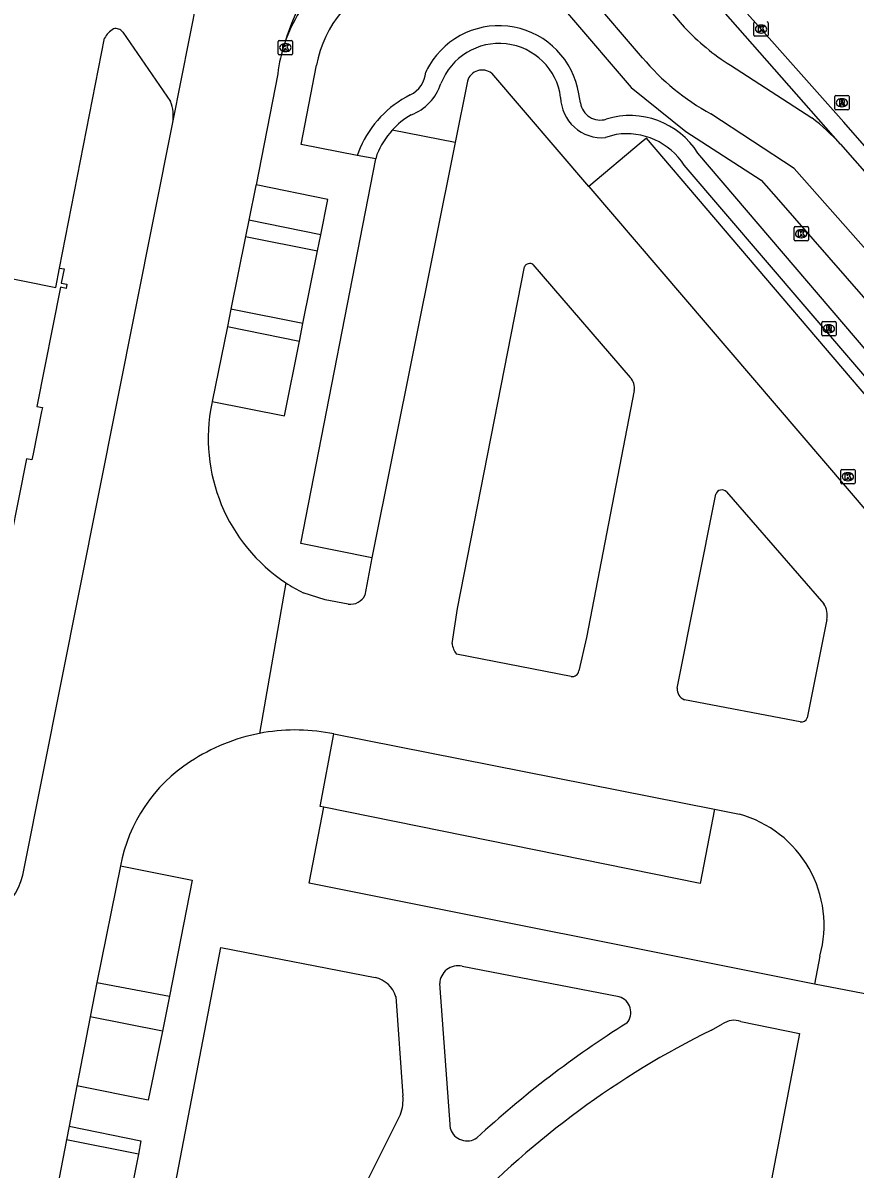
# Model space of a CAD drawing. Extents: x 158797 to 159887, y 384318 to 385255.
# Drawn here: x 159546 to 159604.2, y 384758.3 to 384838.4 of the extents above; entities that cross this region are included whole.
import ezdxf

# ---------------------------------------------------------------- set-up
doc = ezdxf.new("R2010")
doc.units = 0
for name, color, linetype in [('IMGEO_Fietspad_gesloten', 7, 'Continuous'), ('IMGEO_Kolk', 7, 'Continuous'), ('IMGEO_Pand', 7, 'Continuous'), ('IMGEO_Parkeervlak_halfverhard', 7, 'Continuous'), ('IMGEO_Parkeervlak_open', 7, 'Continuous'), ('IMGEO_Rijbaan_lokaal_gesloten', 7, 'Continuous'), ('IMGEO_Rijbaan_lokaal_open', 7, 'Continuous'), ('IMGEO_Rioolput', 7, 'Continuous'), ('IMGEO_Voetpad_open', 7, 'Continuous')]:
    doc.layers.add(name, color=color, linetype=linetype)

msp = doc.modelspace()

# ---------------------------------------------------------------- linework, layer by layer
at = {"layer": 'IMGEO_Fietspad_gesloten'}
for points in [[(159589.33, 384835.975), (159581.816, 384844.745)], [(159657.044, 384762.896), (159644.852, 384776.828), (159619.092, 384806.285), (159606.9, 384820.341), (159599.922, 384828.238), (159594.107, 384832.049)], [(159603.16, 384829.929), (159649.153, 384777.465), (159672.738, 384749.959), (159692.707, 384727.03), (159698.66, 384720.233), (159741.572, 384670.966)]]:
    msp.add_lwpolyline(points, dxfattribs=at)
msp.add_arc((159601.943, 384846.453), 16.398, 219.71707, 241.45246, dxfattribs=at)
at = {"layer": 'IMGEO_Kolk'}
for p, q in [((159597.106, 384837.553), (159597.106, 384838.405)), ((159597.617, 384837.699), (159597.592, 384837.699)), ((159597.594, 384838.259), (159597.619, 384838.259)), ((159598.107, 384838.405), (159598.107, 384837.553)), ((159563.88, 384836.254), (159563.88, 384837.106)), ((159563.955, 384837.18), (159564.807, 384837.18)), ((159564.368, 384836.96), (159564.393, 384836.96)), ((159564.881, 384837.106), (159564.881, 384836.254)), ((159598.033, 384837.479), (159597.181, 384837.479)), ((159564.807, 384836.18), (159563.955, 384836.18)), ((159564.391, 384836.4), (159564.366, 384836.4)), ((159599.909, 384823.241), (159599.909, 384824.093)), ((159599.984, 384824.167), (159600.836, 384824.167)), ((159600.91, 384824.093), (159600.91, 384823.241)), ((159600.42, 384823.387), (159600.395, 384823.387)), ((159600.397, 384823.947), (159600.422, 384823.947)), ((159600.836, 384823.167), (159599.984, 384823.167)), ((159603.244, 384807.19), (159604.096, 384807.19)), ((159603.169, 384806.264), (159603.169, 384807.116)), ((159603.68, 384806.41), (159603.655, 384806.41)), ((159603.657, 384806.97), (159603.682, 384806.97)), ((159604.17, 384807.116), (159604.17, 384806.264)), ((159604.096, 384806.19), (159603.244, 384806.19))]:
    msp.add_line(p, q, dxfattribs=at)
for points in [[(159597.106, 384837.553), (159597.106, 384838.405)], [(159597.427, 384838.179), (159597.55, 384838.179), (159597.55, 384838.028), (159597.68, 384838.179), (159597.844, 384838.179), (159597.698, 384838.028), (159597.851, 384837.779), (159597.699, 384837.779), (159597.614, 384837.943), (159597.55, 384837.876), (159597.55, 384837.779), (159597.427, 384837.779), (159597.427, 384838.179)], [(159598.107, 384838.405), (159598.107, 384837.553)], [(159563.88, 384836.254), (159563.88, 384837.106)], [(159563.955, 384837.18), (159564.807, 384837.18)], [(159564.201, 384836.88), (159564.324, 384836.88), (159564.324, 384836.729), (159564.454, 384836.88), (159564.618, 384836.88), (159564.472, 384836.729), (159564.625, 384836.48), (159564.473, 384836.48), (159564.388, 384836.644), (159564.324, 384836.577), (159564.324, 384836.48), (159564.201, 384836.48), (159564.201, 384836.88)], [(159564.881, 384837.106), (159564.881, 384836.254)], [(159598.033, 384837.479), (159597.181, 384837.479)], [(159564.807, 384836.18), (159563.955, 384836.18)], [(159599.909, 384823.241), (159599.909, 384824.093)], [(159599.984, 384824.167), (159600.836, 384824.167)], [(159600.91, 384824.093), (159600.91, 384823.241)], [(159600.23, 384823.867), (159600.353, 384823.867), (159600.353, 384823.716), (159600.483, 384823.867), (159600.647, 384823.867), (159600.501, 384823.716), (159600.654, 384823.467), (159600.502, 384823.467), (159600.417, 384823.631), (159600.353, 384823.564), (159600.353, 384823.467), (159600.23, 384823.467), (159600.23, 384823.867)], [(159600.836, 384823.167), (159599.984, 384823.167)], [(159603.244, 384807.19), (159604.096, 384807.19)], [(159603.169, 384806.264), (159603.169, 384807.116)], [(159603.49, 384806.89), (159603.613, 384806.89), (159603.613, 384806.739), (159603.743, 384806.89), (159603.907, 384806.89), (159603.761, 384806.739), (159603.914, 384806.49), (159603.762, 384806.49), (159603.677, 384806.654), (159603.613, 384806.587), (159603.613, 384806.49), (159603.49, 384806.49), (159603.49, 384806.89)], [(159604.17, 384807.116), (159604.17, 384806.264)], [(159604.096, 384806.19), (159603.244, 384806.19)]]:
    msp.add_lwpolyline(points, dxfattribs=at)
for centre, start, end in [((159597.183, 384838.403), 91.55205, 178.44795), ((159597.183, 384838.403), 91.55205, 178.44795), ((159598.031, 384838.403), 1.55205, 88.44795), ((159598.031, 384838.403), 1.55205, 88.44795), ((159563.957, 384837.104), 91.55205, 178.44795), ((159563.957, 384837.104), 91.55205, 178.44795), ((159564.805, 384837.104), 1.55205, 88.44795), ((159564.805, 384837.104), 1.55205, 88.44795), ((159597.183, 384837.555), 181.55205, 268.44795), ((159597.183, 384837.555), 181.55205, 268.44795), ((159598.031, 384837.555), 271.55205, 358.44795), ((159598.031, 384837.555), 271.55205, 358.44795), ((159563.957, 384836.256), 181.55205, 268.44795), ((159563.957, 384836.256), 181.55205, 268.44795), ((159564.805, 384836.256), 271.55205, 358.44795), ((159564.805, 384836.256), 271.55205, 358.44795), ((159599.986, 384824.091), 91.55205, 178.44795), ((159599.986, 384824.091), 91.55205, 178.44795), ((159600.834, 384824.091), 1.55205, 88.44795), ((159600.834, 384824.091), 1.55205, 88.44795), ((159599.986, 384823.243), 181.55205, 268.44795), ((159599.986, 384823.243), 181.55205, 268.44795), ((159600.834, 384823.243), 271.55205, 358.44795), ((159600.834, 384823.243), 271.55205, 358.44795), ((159603.246, 384807.114), 91.55205, 178.44795), ((159603.246, 384807.114), 91.55205, 178.44795), ((159604.094, 384807.114), 1.55205, 88.44795), ((159604.094, 384807.114), 1.55205, 88.44795), ((159603.246, 384806.266), 181.55205, 268.44795), ((159603.246, 384806.266), 181.55205, 268.44795), ((159604.094, 384806.266), 271.55205, 358.44795), ((159604.094, 384806.266), 271.55205, 358.44795)]:
    msp.add_arc(centre, 0.0765, start, end, dxfattribs=at)
for centre, major_axis, ratio, start_param, end_param in [((159597.593, 384837.979), (-0.387, 0.002), 0.722429, 4.712389, 7.853982), ((159597.618, 384837.979), (-0.39, 0.002), 0.717154, 1.570796, 4.712389), ((159564.367, 384836.68), (-0.387, 0.002), 0.722429, 4.712389, 7.853982), ((159564.392, 384836.68), (-0.39, 0.002), 0.717154, 1.570796, 4.712389), ((159600.396, 384823.667), (-0.387, 0.002), 0.722429, 4.712389, 7.853982), ((159600.421, 384823.667), (-0.39, 0.002), 0.717154, 1.570796, 4.712389), ((159603.656, 384806.69), (-0.387, 0.002), 0.722429, 4.712389, 7.853982), ((159603.681, 384806.69), (-0.39, 0.002), 0.717154, 1.570796, 4.712389)]:
    msp.add_ellipse(centre, major_axis=major_axis, ratio=ratio, start_param=start_param, end_param=end_param, dxfattribs=at)
at = {"layer": 'IMGEO_Pand'}
for points in [[(159543.947, 384820.795), (159548.35, 384819.919), (159548.609, 384821.27)], [(159548.609, 384821.27), (159548.929, 384821.21), (159548.73, 384820.219), (159549.119, 384820.15), (159549.07, 384819.849), (159548.67, 384819.929), (159547.019, 384811.59), (159547.41, 384811.52), (159547.355, 384811.242), (159546.763, 384808.282), (159546.679, 384807.859), (159546.29, 384807.94), (159544.64, 384799.599)]]:
    msp.add_lwpolyline(points, dxfattribs=at)
at = {"layer": 'IMGEO_Parkeervlak_halfverhard'}
for points in [[(159576.232, 384830.042), (159571.831, 384830.9)], [(159627.12, 384786.306), (159589.613, 384830.351), (159589.237, 384830.037), (159585.583, 384826.983)], [(159594.344, 384783.444), (159593.352, 384778.246), (159567.057, 384783.596)]]:
    msp.add_lwpolyline(points, dxfattribs=at)
at = {"layer": 'IMGEO_Parkeervlak_open'}
for points in [[(159566.847, 384823.602), (159561.834, 384824.615)], [(159561.605, 384823.481), (159566.628, 384822.466)], [(159565.601, 384817.389), (159560.578, 384818.405)], [(159560.33, 384817.18), (159565.371, 384816.16)], [(159551.21, 384771.332), (159556.275, 384770.371)], [(159555.798, 384767.941), (159550.747, 384768.939)], [(159554.13, 384759.331), (159549.1, 384760.341)]]:
    msp.add_lwpolyline(points, dxfattribs=at)
at = {"layer": 'IMGEO_Rijbaan_lokaal_gesloten'}
for points in [[(159556.51, 384831.447), (159558.258, 384840.27)], [(159563.844, 384834.855), (159562.331, 384827.077)], [(159546.132, 384779.295), (159556.51, 384831.447)], [(159562.331, 384827.077), (159562.326, 384827.05), (159561.834, 384824.615)], [(159561.834, 384824.615), (159561.605, 384823.481)], [(159561.605, 384823.481), (159560.578, 384818.405)], [(159560.578, 384818.405), (159560.33, 384817.18)], [(159560.33, 384817.18), (159559.274, 384811.955)], [(159559.274, 384811.955), (159559.242, 384811.797)], [(159564.415, 384799.275), (159562.573, 384788.743)], [(159552.859, 384779.48), (159551.21, 384771.332)], [(159551.21, 384771.332), (159550.747, 384768.939)], [(159550.747, 384768.939), (159549.811, 384764.108)], [(159549.811, 384764.108), (159549.28, 384761.293)], [(159549.28, 384761.293), (159549.1, 384760.341)], [(159549.1, 384760.341), (159547.061, 384749.823)]]:
    msp.add_lwpolyline(points, dxfattribs=at)
for centre, radius, start, end in [((159577.975, 384833.133), 14.175, 103.21416, 164.11222), ((159574.457, 384833.542), 10.694, 161.06164, 172.94913), ((159571.064, 384809.351), 12.073, 168.31298, 236.57932), ((159565.086, 384775.726), 13.257, 100.9265, 123.55579), ((159563.719, 384777.478), 11.042, 122.66883, 169.55677), ((159541.564, 384779.926), 4.612, 262.19038, 352.13654)]:
    msp.add_arc(centre, radius, start, end, dxfattribs=at)
at = {"layer": 'IMGEO_Rijbaan_lokaal_open'}
for points in [[(159637.619, 384792.201), (159625.102, 384806.539), (159624.825, 384806.857), (159610.989, 384822.757), (159603.382, 384831.476), (159597.608, 384837.979), (159592.229, 384843.996), (159584.182, 384853.201), (159570.673, 384868.888), (159556.747, 384885.545), (159544.659, 384900.135), (159531.588, 384915.95), (159502.737, 384950.893), (159499.739, 384954.35)], [(159555.572, 384881.105), (159565.098, 384869.917), (159592.245, 384838.116)], [(159603.16, 384829.929), (159591.384, 384843.361), (159583.472, 384852.569)], [(159553.017, 384837.751), (159556.356, 384832.906)], [(159548.609, 384821.27), (159551.748, 384837.342)], [(159595.46, 384835.441), (159601.148, 384831.776)], [(159585.583, 384826.983), (159578.799, 384834.882)], [(159577.091, 384834.337), (159576.232, 384830.042)], [(159576.232, 384830.042), (159570.425, 384801.007)], [(159585.583, 384826.983), (159623.325, 384782.813)], [(159576.018, 384795.035), (159576.397, 384797.467), (159581.07, 384821.367)], [(159581.675, 384821.521), (159588.471, 384813.621)], [(159588.744, 384812.708), (159585.423, 384795.439), (159584.878, 384793.126)], [(159595.185, 384805.639), (159601.993, 384797.799)], [(159591.751, 384791.904), (159594.443, 384805.461)], [(159570.425, 384801.007), (159569.939, 384798.41)], [(159568.776, 384797.781), (159567.152, 384798.09), (159565.621, 384798.576)], [(159602.206, 384796.708), (159600.819, 384789.84)], [(159584.344, 384792.723), (159576.326, 384794.288)], [(159600.332, 384789.556), (159592.249, 384791.098)], [(159567.775, 384788.709), (159567.484, 384788.767)], [(159567.775, 384788.709), (159594.344, 384783.444)], [(159594.344, 384783.444), (159596.092, 384783.098)], [(159601.714, 384773.182), (159601.335, 384771.213)], [(159606.316, 384770.264), (159601.335, 384771.213)]]:
    msp.add_lwpolyline(points, dxfattribs=at)
for centre, radius, start, end in [((159574.523, 384833.523), 10.763, 148.34316, 161.08091), ((159553.255, 384836.509), 1.721, 121.11602, 151.06988), ((159552.539, 384837.44), 0.57, 33.06368, 107.76233), ((159604.357, 384849.404), 16.556, 222.98209, 237.49447), ((159578.129, 384834.033), 1.081, 51.70486, 163.68952), ((159553.93, 384831.912), 2.622, 349.77654, 22.27418), ((159590.334, 384817.977), 17.532, 42.98077, 51.91586), ((159581.444, 384821.164), 0.425, 57.06123, 151.50096), ((159587.709, 384812.896), 1.052, 349.70287, 43.59196), ((159594.871, 384805.311), 0.454, 46.27171, 160.70808), ((159571.056, 384809.343), 12.061, 236.59042, 243.21624), ((159568.921, 384798.902), 1.131, 262.62357, 334.18925), ((159600.74, 384796.988), 1.492, 349.18191, 32.91231), ((159577.583, 384795.243), 1.579, 187.58517, 217.22909), ((159584.421, 384793.177), 0.46, 260.43011, 353.65226), ((159592.544, 384791.837), 0.796, 175.17432, 248.24669), ((159600.424, 384789.958), 0.412, 257.08611, 343.41213), ((159565.092, 384775.705), 13.279, 79.62393, 100.93608), ((159593.954, 384775.334), 8.053, 344.49845, 74.60477)]:
    msp.add_arc(centre, radius, start, end, dxfattribs=at)
at = {"layer": 'IMGEO_Rioolput'}
for p, q in [((159602.75, 384832.4), (159602.75, 384833.252)), ((159602.825, 384833.326), (159603.677, 384833.326)), ((159603.238, 384833.106), (159603.263, 384833.106)), ((159603.751, 384833.252), (159603.751, 384832.4)), ((159603.677, 384832.326), (159602.825, 384832.326)), ((159603.261, 384832.546), (159603.236, 384832.546)), ((159601.839, 384816.6), (159601.839, 384817.452)), ((159601.914, 384817.526), (159602.766, 384817.526)), ((159602.327, 384817.306), (159602.352, 384817.306)), ((159602.84, 384817.452), (159602.84, 384816.6)), ((159602.766, 384816.526), (159601.914, 384816.526)), ((159602.35, 384816.746), (159602.325, 384816.746))]:
    msp.add_line(p, q, dxfattribs=at)
for points in [[(159602.75, 384832.4), (159602.75, 384833.252)], [(159602.825, 384833.326), (159603.677, 384833.326)], [(159603.339, 384833.024), (159603.087, 384833.026), (159603.087, 384832.626)], [(159603.265, 384832.945), (159603.211, 384832.945), (159603.211, 384832.864)], [(159603.211, 384832.864), (159603.263, 384832.864)], [(159603.751, 384833.252), (159603.751, 384832.4)], [(159603.677, 384832.326), (159602.825, 384832.326)], [(159603.087, 384832.626), (159603.211, 384832.626), (159603.211, 384832.788), (159603.222, 384832.788)], [(159603.269, 384832.759), (159603.34, 384832.626), (159603.48, 384832.626), (159603.415, 384832.752)], [(159601.839, 384816.6), (159601.839, 384817.452)], [(159601.914, 384817.526), (159602.766, 384817.526)], [(159602.428, 384817.224), (159602.176, 384817.226), (159602.176, 384816.826)], [(159602.176, 384816.826), (159602.3, 384816.826), (159602.3, 384816.988), (159602.311, 384816.988)], [(159602.354, 384817.145), (159602.3, 384817.145), (159602.3, 384817.064)], [(159602.3, 384817.064), (159602.352, 384817.064)], [(159602.358, 384816.959), (159602.429, 384816.826), (159602.569, 384816.826), (159602.504, 384816.952)], [(159602.84, 384817.452), (159602.84, 384816.6)], [(159602.766, 384816.526), (159601.914, 384816.526)]]:
    msp.add_lwpolyline(points, dxfattribs=at)
for centre, radius, start, end in [((159602.827, 384833.25), 0.0765, 91.55205, 178.44795), ((159602.827, 384833.25), 0.0765, 91.55205, 178.44795), ((159603.247, 384833.053), 0.19, 274.7715, 282.96867), ((159603.271, 384832.849), 0.0964, 77.00612, 93.18647), ((159603.285, 384832.906), 0.0378, 276.66336, 79.67722), ((159603.338, 384832.914), 0.109, 350.36119, 89.41601), ((159603.336, 384832.914), 0.112, 277.58423, 350.98172), ((159603.675, 384833.25), 0.0765, 1.55205, 88.44795), ((159603.675, 384833.25), 0.0765, 1.55205, 88.44795), ((159602.827, 384832.402), 0.0765, 181.55205, 268.44795), ((159602.827, 384832.402), 0.0765, 181.55205, 268.44795), ((159603.221, 384832.735), 0.0533, 26.02933, 88.69889), ((159603.32, 384832.699), 0.108, 29.51342, 73.79051), ((159603.675, 384832.402), 0.0765, 271.55205, 358.44795), ((159603.675, 384832.402), 0.0765, 271.55205, 358.44795), ((159601.916, 384817.45), 0.0765, 91.55205, 178.44795), ((159601.916, 384817.45), 0.0765, 91.55205, 178.44795), ((159602.31, 384816.935), 0.0533, 26.02933, 88.69889), ((159602.336, 384817.253), 0.19, 274.7715, 282.96867), ((159602.36, 384817.049), 0.0964, 77.00612, 93.18647), ((159602.374, 384817.106), 0.0378, 276.66336, 79.67722), ((159602.427, 384817.114), 0.109, 350.36119, 89.41601), ((159602.425, 384817.114), 0.112, 277.58423, 350.98172), ((159602.409, 384816.899), 0.108, 29.51342, 73.79051), ((159602.764, 384817.45), 0.0765, 1.55205, 88.44795), ((159602.764, 384817.45), 0.0765, 1.55205, 88.44795), ((159601.916, 384816.602), 0.0765, 181.55205, 268.44795), ((159601.916, 384816.602), 0.0765, 181.55205, 268.44795), ((159602.764, 384816.602), 0.0765, 271.55205, 358.44795), ((159602.764, 384816.602), 0.0765, 271.55205, 358.44795)]:
    msp.add_arc(centre, radius, start, end, dxfattribs=at)
for centre, major_axis, ratio, start_param, end_param in [((159603.237, 384832.826), (-0.387, 0.002), 0.722429, 4.712389, 7.853982), ((159603.262, 384832.826), (-0.39, 0.002), 0.717154, 1.570796, 4.712389), ((159602.326, 384817.026), (-0.387, 0.002), 0.722429, 4.712389, 7.853982), ((159602.351, 384817.026), (-0.39, 0.002), 0.717154, 1.570796, 4.712389)]:
    msp.add_ellipse(centre, major_axis=major_axis, ratio=ratio, start_param=start_param, end_param=end_param, dxfattribs=at)
at = {"layer": 'IMGEO_Voetpad_open'}
for points in [[(159579.926, 384843.974), (159588.53, 384833.896), (159592.361, 384830.81), (159597.622, 384827.422), (159598.824, 384826.042), (159604.729, 384819.259), (159627.663, 384792.824), (159633.463, 384786.25), (159651.189, 384766.204)], [(159569.398, 384829.148), (159565.49, 384829.9), (159566.544, 384835.453)], [(159584.987, 384832.812), (159584.868, 384833.456)], [(159587.48, 384830.612), (159586.737, 384830.394)], [(159569.606, 384829.678), (159569.398, 384829.148)], [(159570.425, 384801.007), (159565.455, 384802.016), (159570.69, 384828.899)], [(159570.69, 384828.899), (159569.398, 384829.148)], [(159570.778, 384829.201), (159570.69, 384828.899)], [(159627.03, 384789.62), (159593.197, 384829.3)], [(159626.038, 384788.938), (159592.243, 384828.461)], [(159566.847, 384823.602), (159567.345, 384826.064), (159562.331, 384827.077)], [(159566.628, 384822.466), (159566.847, 384823.602)], [(159565.601, 384817.389), (159566.628, 384822.466)], [(159565.371, 384816.16), (159565.601, 384817.389)], [(159559.274, 384811.955), (159564.315, 384810.935), (159565.371, 384816.16)], [(159567.057, 384783.596), (159566.819, 384783.631), (159567.775, 384788.709)], [(159601.335, 384771.213), (159566.037, 384778.282), (159567.057, 384783.596)], [(159552.859, 384779.48), (159557.864, 384778.484), (159556.275, 384770.371)], [(159565.586, 384748.428), (159555.907, 384753.173), (159559.869, 384773.787), (159570.656, 384771.679)], [(159576.725, 384772.479), (159587.701, 384770.345)], [(159575.906, 384761.103), (159575.163, 384771.26)], [(159556.275, 384770.371), (159555.798, 384767.941)], [(159572.085, 384770.345), (159572.581, 384763.409)], [(159555.798, 384767.941), (159554.792, 384763.1), (159549.811, 384764.108)], [(159594.132, 384768.01), (159594.915, 384768.437)], [(159596.196, 384768.615), (159600.3, 384767.773), (159598.106, 384756.351), (159596.955, 384756.541), (159596.721, 384755.269)], [(159572.409, 384762.123), (159565.586, 384748.428)], [(159549.28, 384761.293), (159554.283, 384760.265), (159554.13, 384759.331)], [(159554.13, 384759.331), (159552.015, 384748.775), (159547.061, 384749.823)]]:
    msp.add_lwpolyline(points, dxfattribs=at)
for centre, radius, start, end in [((159574.535, 384833.967), 8.127, 110.40423, 169.46823), ((159579.292, 384832.56), 5.648, 9.13058, 149.30335), ((159579.305, 384832.63), 4.339, 7.50077, 159.34834), ((159579.049, 384832.686), 5.375, 149.14045, 154.86526), ((159572.275, 384835.097), 1.912, 295.38739, 356.14789), ((159571.903, 384835.264), 3.518, 290.94303, 341.71641), ((159576.412, 384826.741), 7.413, 116.58169, 156.65685), ((159586.48, 384833.256), 2.874, 181.19747, 275.13223), ((159586.379, 384833.023), 1.407, 188.60177, 287.20534), ((159575.967, 384827.157), 5.579, 120.19905, 137.85231), ((159588.455, 384826.34), 5.591, 31.97528, 107.27005), ((159575.908, 384827.197), 5.507, 137.75468, 158.66601), ((159588.181, 384825.815), 4.848, 33.07908, 98.31247), ((159576.444, 384771.229), 1.281, 77.30499, 178.63265), ((159570.252, 384769.814), 1.908, 16.14888, 77.78956), ((159587.353, 384769.243), 1.155, 319.76097, 72.4735), ((159621.575, 384712.556), 61.873, 116.32949, 136.41626), ((159626.155, 384708.096), 71.318, 122.12048, 132.73932), ((159595.728, 384767.286), 1.409, 70.59016, 125.23148), ((159570.002, 384763.1), 2.598, 337.92211, 6.84191), ((159577.066, 384761.484), 1.221, 198.18086, 304.28086)]:
    msp.add_arc(centre, radius, start, end, dxfattribs=at)

doc.saveas('drawing.dxf')
